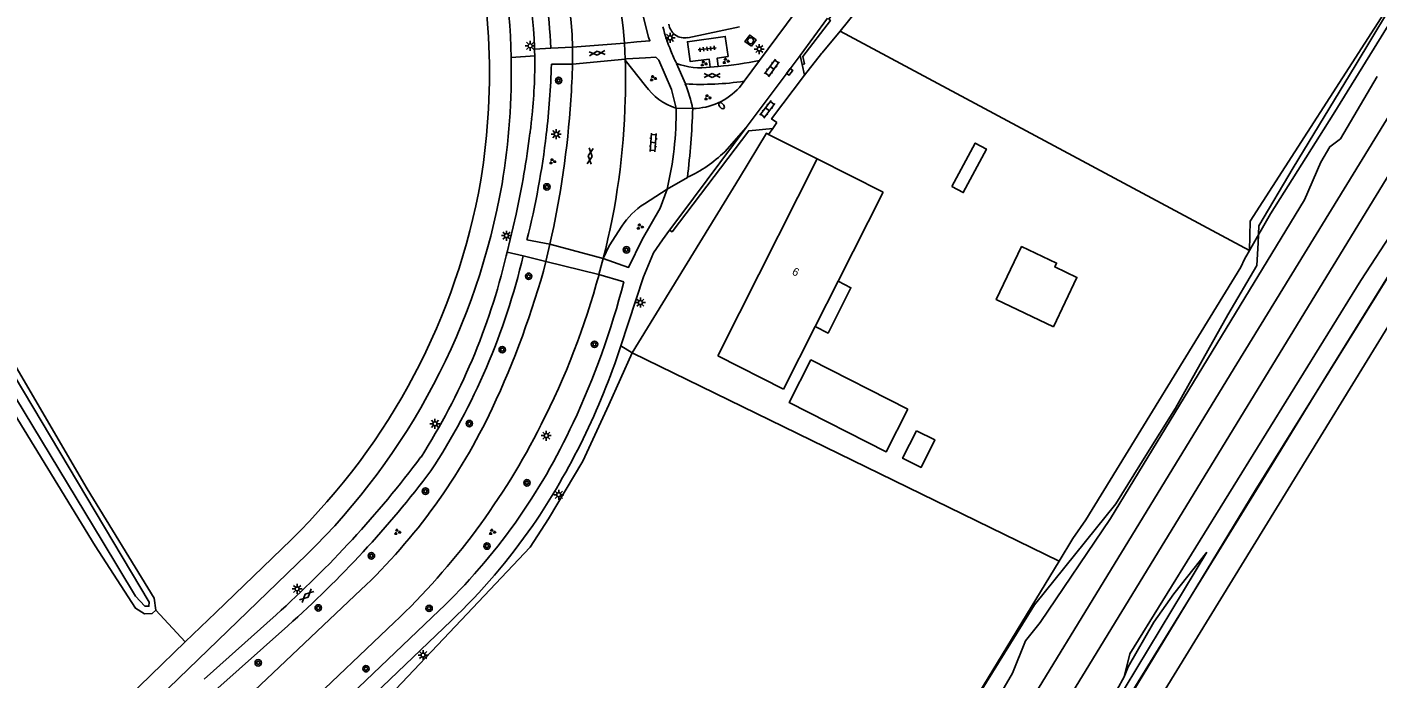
# Model space of a CAD drawing. Extents: x 136000 to 141000, y 400494 to 402006.
# Drawn here: x 137911 to 138079.7, y 401108.3 to 401189.7 of the extents above; entities that cross this region are included whole.
import ezdxf

# ---------------------------------------------------------------- set-up
doc = ezdxf.new("R2010")
doc.units = 0
for name, color, linetype in [('gg-afsc-draadraster', 7, 'Continuous'), ('gg-afsc-erfafscheiding', 7, 'Continuous'), ('gg-afsc-hekwerk', 7, 'Continuous'), ('gg-anno-huisnummerreeks BGT', 7, 'Continuous'), ('gg-aspt-spoorlijn', 7, 'Continuous'), ('gg-bbg-gedigitaliseerde bebouwing', 7, 'Continuous'), ('gg-bbg-gedigitaliseerde bijgebouw', 7, 'Continuous'), ('gg-bbg-hoofdgebouw', 7, 'Continuous'), ('gg-bbg-luifel en loopbrug', 7, 'Continuous'), ('gg-knt-BGT kruinlijn', 7, 'Continuous'), ('gg-knt-bronhoudergrens', 7, 'Continuous'), ('gg-knt-verharding', 7, 'Continuous'), ('gg-knt-verharding nz', 7, 'Continuous'), ('gg-kntw-bovenkant insteek waterloop', 7, 'Continuous'), ('gg-kntw-waterlijn', 7, 'Continuous'), ('gt-grn-groengrens', 7, 'Continuous'), ('gt-grn-vlakafsluiter', 7, 'Continuous'), ('gt-grn-weggrens', 7, 'Continuous'), ('gt-symb-boom', 7, 'Continuous'), ('gt-symb-brandkraan', 7, 'Continuous'), ('gt-symb-gesloten verharding', 7, 'Continuous'), ('gt-symb-groenvak', 7, 'Continuous'), ('gt-symb-klinker verharding', 7, 'Continuous'), ('gt-symb-kolk', 7, 'Continuous'), ('gt-symb-lichtmast', 7, 'Continuous'), ('gt-symb-rioolschacht', 7, 'Continuous'), ('gt-symb-tegel verharding', 7, 'Continuous'), ('gx-grn-maaiveld', 7, 'Continuous')]:
    doc.layers.add(name, color=color, linetype=linetype)

# ---------------------------------------------------------------- blocks, each defined once
blk = doc.blocks.new('gt0-GESVH1')
at = {"layer": 'gt-symb-gesloten verharding'}
for p, q in [((-0.99, -0.26), (0.01, 0.24)), ((0.01, -0.26), (-0.99, 0.24)), ((0.01, 0.24), (1.01, -0.26)), ((1.01, 0.24), (0.01, -0.26))]:
    blk.add_line(p, q, dxfattribs=at)
blk = doc.blocks.new('gt0-KOLK')
at = {"layer": 'gt-symb-kolk'}
blk.add_lwpolyline([(0, 0), (0.38, 0), (0.38, 0.4), (-0.38, 0.4), (-0.38, 0), (0, 0)], dxfattribs=at)
blk = doc.blocks.new('gt0-KL1')
at = {"layer": 'gt-symb-klinker verharding'}
for p, q in [((-1.15, 0.3), (1.15, 0.3)), ((-1, -0.3), (-1, 0.3)), ((-0.5, 0.3), (-0.5, 0.45)), ((0, -0.3), (0, 0.3)), ((0.5, 0.3), (0.5, 0.45)), ((1, -0.3), (1, 0.3)), ((-1.15, -0.3), (1.15, -0.3)), ((-0.5, -0.45), (-0.5, -0.3)), ((0.5, -0.45), (0.5, -0.3))]:
    blk.add_line(p, q, dxfattribs=at)
blk = doc.blocks.new('gt0-GRVAK')
at = {"layer": 'gt-symb-groenvak'}
for p, q in [((-0.11, 0.19), (-0.23, 0.24)), ((-0.18, 0.15), (0.09, 0.15)), ((-0.09, 0.21), (-0.16, 0.32)), ((-0.05, 0.21), (-0.05, 0.39)), ((0, 0.21), (0.06, 0.32)), ((0.02, 0.19), (0.13, 0.24)), ((0.26, -0.05), (0.2, 0.06)), ((0.3, -0.05), (0.3, 0.13)), ((0.35, -0.05), (0.41, 0.06)), ((-0.24, -0.23), (-0.36, -0.18)), ((-0.32, -0.26), (-0.05, -0.26)), ((-0.23, -0.21), (-0.29, -0.09)), ((-0.18, -0.2), (-0.18, -0.02)), ((-0.14, -0.21), (-0.07, -0.09)), ((-0.12, -0.23), (0, -0.18)), ((0.24, -0.07), (0.12, -0.02)), ((0.17, -0.11), (0.44, -0.11)), ((0.37, -0.07), (0.49, -0.02))]:
    blk.add_line(p, q, dxfattribs=at)
blk = doc.blocks.new('gt0-LMAST')
at = {"layer": 'gt-symb-lichtmast'}
for p, q in [((-0.18, 0.17), (-0.45, 0.44)), ((-0.01, 0.25), (-0.01, 0.62)), ((0.17, 0.17), (0.44, 0.44)), ((-0.26, 0), (-0.63, 0)), ((-0.18, -0.18), (-0.45, -0.45)), ((-0.01, -0.25), (-0.01, -0.63)), ((0.44, -0.45), (0.17, -0.18)), ((0.24, 0), (0.62, 0))]:
    blk.add_line(p, q, dxfattribs=at)
blk.add_circle((-0.01, 0), 0.25, dxfattribs=at)
blk = doc.blocks.new('gt0-RS')
at = {"layer": 'gt-symb-rioolschacht'}
blk.add_lwpolyline([(-0.5, -0.5), (0.5, -0.5), (0.5, 0.5), (-0.5, 0.5)], close=True, dxfattribs=at)
blk.add_circle((0, 0), 0.375, dxfattribs=at)
blk = doc.blocks.new('gt0-TEG1')
at = {"layer": 'gt-symb-tegel verharding'}
for p, q in [((-1.12, 0), (1.12, 0)), ((-0.9, -0.25), (-0.9, 0.25)), ((-0.45, -0.25), (-0.45, 0.25)), ((0, -0.25), (0, 0.25)), ((0.45, -0.25), (0.45, 0.25)), ((0.9, -0.25), (0.9, 0.25))]:
    blk.add_line(p, q, dxfattribs=at)
blk = doc.blocks.new('gt0-BOOM')
at = {"layer": 'gt-symb-boom'}
for radius in [0.4, 0.2]:
    blk.add_circle((0, 0), radius, dxfattribs=at)
blk = doc.blocks.new('gt0-BR')
at = {"layer": 'gt-symb-brandkraan'}
for centre, radius, start, end in [((-0.24, 0), 0.206, 107.5669, 252.4331), ((0.6, -2.66), 3, 106.892, 107.5669), ((0, -0.69), 0.938, 73.108, 106.892), ((-0.6, -2.66), 3, 72.4331, 73.108), ((0.24, 0), 0.206, 287.567, 72.4331), ((0.6, 2.66), 3, 252.4331, 253.108), ((0, 0.69), 0.938, 253.108, 286.8921), ((-0.6, 2.66), 3, 286.8921, 287.567)]:
    blk.add_arc(centre, radius, start, end, dxfattribs=at)

msp = doc.modelspace()

# ---------------------------------------------------------------- linework, layer by layer
at = {"layer": 'gg-afsc-draadraster'}
for p, q in [((138012.6, 401189.16), (138063.76, 401161.75)), ((138039.96, 401122.88), (137986.6, 401148.93))]:
    msp.add_line(p, q, dxfattribs=at)
at = {"layer": 'gg-afsc-erfafscheiding'}
for p, q in [((138005.29, 401175.42), (138003.66, 401176.25)), ((138009.71, 401173.18), (138005.29, 401175.42)), ((138000, 401170.84), (137986.6, 401148.93)), ((137985.18, 401149.8), (137986.6, 401148.93))]:
    msp.add_line(p, q, dxfattribs=at)
msp.add_lwpolyline([(138003.66, 401176.25), (138003.39, 401176.39), (138000, 401170.84)], dxfattribs=at)
at = {"layer": 'gg-afsc-hekwerk'}
for points in [[(137990.28, 401009.88), (138003.23, 401031.3), (138034.56, 401082.47), (138046.96, 401103.11), (138064.96, 401132.35), (138073.34, 401146.02), (138082.29, 401160.48), (138104.33, 401196.05), (138112.71, 401209.56), (138114.02, 401211.6), (138121.73, 401224.31), (138123.09, 401228.34), (138124.63, 401231.64), (138128.59, 401238.07), (138137.76, 401252.57), (138142.96, 401261.07), (138155.19, 401280.83), (138167.52, 401300.5), (138191.26, 401338.28), (138193.98, 401341.48), (138195.54, 401346.36), (138205.87, 401364.05), (138215.79, 401381.44), (138219.45, 401387.75)], [(137969.74, 401010.33), (137980.48, 401026.38), (137984.36, 401032.03), (137989.41, 401040.11), (137996.89, 401052.17), (138025.08, 401098.4), (138036.9, 401117.42), (138047.05, 401130.07), (138050.8, 401136.11), (138054.5, 401142.02), (138061.05, 401153.7), (138064.67, 401159.84), (138064.84, 401162.69), (138064.91, 401164.8), (138069.21, 401172.08), (138076.96, 401184.81), (138089.59, 401205.82), (138096.55, 401217.74), (138101.47, 401225.67)]]:
    msp.add_lwpolyline(points, dxfattribs=at)
at = {"layer": 'gg-aspt-spoorlijn'}
for points in [[(137911.76, 400893.92), (138126.55, 401245.58), (138133.54, 401256.86), (138153.76, 401290.06), (138158.77, 401298.15), (138172.15, 401320.29), (138182.51, 401337.02), (138189.61, 401348.85), (138209.54, 401381.22), (138212.16, 401385.73), (138222.91, 401403.23), (138236.08, 401424.99), (138241.13, 401433.15), (138261.3, 401466.33), (138303.44, 401535.13), (138336.43, 401589.19), (138349.12, 401609.82), (138354.7, 401619.18), (138358.94, 401625.99), (138382.62, 401664.75), (138404.92, 401700.66)], [(137819.85, 400750.94), (138062.16, 401147.54), (138100.83, 401210.68), (138114.26, 401232.93), (138158.85, 401305.73), (138164.74, 401315.52), (138174.58, 401331.41), (138179.42, 401339.5), (138193.59, 401362.62), (138207.48, 401385.59), (138220.27, 401406.27), (138239.36, 401437.44), (138284.93, 401512.15), (138290.28, 401520.64), (138297.14, 401532.17), (138320.01, 401569.45), (138326.57, 401580.36), (138335.61, 401595.04), (138345.17, 401610.78), (138359.28, 401633.65), (138365.19, 401643.49), (138370.87, 401652.59), (138381.68, 401670.37), (138394.78, 401691.57)]]:
    msp.add_lwpolyline(points, dxfattribs=at)
at = {"layer": 'gg-bbg-gedigitaliseerde bebouwing'}
for p, q in [((138017.96, 401169.04), (138012.34, 401157.89)), ((138012.34, 401157.89), (138009.47, 401152.21)), ((138009.47, 401152.21), (138005.53, 401144.41)), ((137997.29, 401148.57), (138005.53, 401144.41))]:
    msp.add_line(p, q, dxfattribs=at)
at = {"layer": 'gg-bbg-gedigitaliseerde bijgebouw'}
for points in [[(138039.24, 401152.2), (138032.11, 401155.6), (138035.26, 401162.23), (138039.64, 401160.15), (138039.41, 401159.68), (138042.17, 401158.37), (138039.24, 401152.2)], [(138021.07, 401141.91), (138018.36, 401136.57), (138006.24, 401142.72), (138008.94, 401148.06), (138021.07, 401141.91)]]:
    msp.add_lwpolyline(points, dxfattribs=at)
at = {"layer": 'gg-bbg-hoofdgebouw'}
for p, q in [((138009.71, 401173.18), (138000, 401153.94)), ((138017.96, 401169.04), (138009.71, 401173.18)), ((137997.29, 401148.57), (138000, 401153.94))]:
    msp.add_line(p, q, dxfattribs=at)
at = {"layer": 'gg-bbg-luifel en loopbrug'}
for points in [[(138026.57, 401169.72), (138029.47, 401175.16), (138030.88, 401174.41), (138027.97, 401168.97), (138026.57, 401169.72)], [(138012.34, 401157.89), (138013.94, 401157.08), (138011.08, 401151.4), (138009.47, 401152.21)], [(138022.14, 401139.2), (138024.44, 401138.04), (138022.7, 401134.61), (138020.4, 401135.76), (138022.14, 401139.2)]]:
    msp.add_lwpolyline(points, dxfattribs=at)
at = {"layer": 'gg-knt-BGT kruinlijn'}
for p, q in [((138054.31, 401118.78), (138058.43, 401124.02)), ((138051.81, 401115.27), (138054.31, 401118.78)), ((138048.6, 401109.68), (138051.81, 401115.27)), ((138048.07, 401108.41), (138048.6, 401109.68)), ((138047.22, 401106.82), (138048.07, 401108.41))]:
    msp.add_line(p, q, dxfattribs=at)
at = {"layer": 'gg-knt-bronhoudergrens'}
msp.add_line((137927.1, 401116.76), (137930.76, 401112.78), dxfattribs=at)
for points in [[(138063.76, 401161.75), (138063.84, 401165.4), (138080.93, 401191.99), (138097.01, 401218.46), (138107.5, 401236.52), (138121.04, 401259.03), (138137.01, 401285.61), (138147.09, 401301.49), (138154.7, 401313.49)], [(138170.73, 401149.25), (138169.77, 401151.54), (138151.9, 401159.3), (138126.88, 401170.78), (138118.15, 401174.82), (138106.79, 401179.44), (138100.88, 401181.22), (138097.96, 401178.23), (138096.06, 401176.7), (138053.21, 401106.84), (138051.57, 401104.09), (138049.54, 401099.68)]]:
    msp.add_lwpolyline(points, dxfattribs=at)
at = {"layer": 'gg-knt-verharding'}
for p, q in [((138002.51, 401185.49), (138008.06, 401192.95)), ((138007.59, 401186.14), (138011.03, 401190.77)), ((137976.45, 401187.05), (137979.16, 401187.15)), ((137979.16, 401185.05), (137976.52, 401185.02)), ((137985.74, 401185.53), (137985.74, 401185.66)), ((137985.74, 401185.53), (137988.26, 401182.33)), ((137997.36, 401184.76), (137996.37, 401184.66)), ((138002.51, 401185.49), (138000.61, 401182.9)), ((138000.87, 401177.12), (138007.59, 401186.14)), ((138007.84, 401185), (138007.59, 401186.14)), ((138008.14, 401183.67), (138007.84, 401185)), ((138000, 401182.12), (138000.61, 401182.9)), ((137992.7, 401166.15), (138000.87, 401177.12)), ((137998.17, 401174.09), (138000.87, 401177.12)), ((138004.2, 401176.99), (138004.7, 401177.73)), ((137988.14, 401167.59), (137990.97, 401169.4)), ((137972.1, 401166.27), (137970.98, 401161.54)), ((137991.29, 401164.26), (137992.7, 401166.15)), ((137973.45, 401163.06), (137976.32, 401162.52)), ((137970.98, 401161.54), (137970.86, 401161.05)), ((137975.83, 401160.35), (137972.97, 401161.06)), ((137982.46, 401158.72), (137985.56, 401157.81)), ((137924.61, 401092.76), (137952.71, 401119.3)), ((137962.49, 401116.71), (137913.61, 401070.06)), ((137942.11, 401116.18), (137933.13, 401108.13)), ((137896.2, 401057.52), (137956.87, 401115.2)), ((137913.8, 401067.5), (137963.99, 401115.43)), ((137943.58, 401114.81), (137934.44, 401106.68))]:
    msp.add_line(p, q, dxfattribs=at)
for points in [[(138036.03, 401224.91), (138036.36, 401224.67), (138025.33, 401209.74), (138011.2, 401190.66), (138011.38, 401190.51), (138007.93, 401186), (138008.14, 401185.09), (138007.84, 401185)], [(137987.18, 401195.77), (137987.83, 401191.71), (137988.64, 401188.41)], [(137985.65, 401187.66), (137987.2, 401187.83), (137988.82, 401187.96), (137988.64, 401188.41)], [(137997.36, 401184.76), (137997.23, 401185.79), (137998.58, 401186), (137998.24, 401188.51), (137993.5, 401187.84), (137993.86, 401185.35), (137996.22, 401185.67), (137996.37, 401184.66)], [(137985.74, 401185.66), (137985.91, 401185.69), (137988.27, 401185.81), (137989.55, 401185.92), (137989.92, 401185.55)], [(137992.1, 401179.53), (137991.5, 401181.85), (137989.92, 401185.55)], [(138004.7, 401177.73), (138004.03, 401178.19), (138008.14, 401183.67)], [(137991.29, 401164.26), (137991.6, 401164.08), (138001.17, 401176.7), (138004.2, 401176.99)], [(137990.97, 401169.4), (137990.11, 401167.02), (137987.84, 401163.09), (137986.15, 401159.61), (137983, 401160.74)], [(137983, 401160.74), (137983.72, 401162.3), (137985.3, 401164.76)], [(137985.18, 401149.8), (137988.01, 401158.46), (137989.28, 401161.43), (137990.39, 401163.05), (137991.29, 401164.26)]]:
    msp.add_lwpolyline(points, dxfattribs=at)
for centre, radius, start, end in [((137886.43, 401179.01), 99.6, 4.9816, 22.6176), ((137898.04, 401182.88), 78.52, 3.0399, 21.7123), ((137906.71, 401184.32), 72.51, 2.2354, 21.7549), ((137903.4, 401183.85), 71.09, 3.5021, 19.8002), ((137915.82, 401185.3), 58.61, 1.5906, 2.832), ((138015.02, 401196.24), 25.44, 194.9124, 202.0491), ((137928.05, 401185.52), 46.38, 0.6839, 1.7367), ((138012.19, 401195.27), 22.46, 202.4671, 206.8005), ((137911.79, 401185.14), 62.64, 353.6527, 0.8559), ((137873.81, 401188.2), 102.76, 353.3218, 358.2266), ((137861.18, 401188.54), 118.03, 356.1184, 358.303), ((137896.13, 401182.95), 89.65, 358.5156, 1.6481), ((137995.23, 401193.42), 8.84, 249.5772, 277.4062), ((137993.68, 401229.06), 44.45, 274.7462, 281.4548), ((137994.29, 401186.56), 7.36, 215.0657, 252.7235), ((137995.19, 401220.88), 38.37, 267.1076, 278.1223), ((137978.09, 401176.38), 16.37, 10.9378, 22.1976), ((137994.04, 401187.52), 8.04, 270.9249, 317.8489), ((137860.33, 401188.59), 118.89, 347.3343, 356.1235), ((137895.79, 401182.95), 89.99, 345.7167, 358.5236), ((137869.26, 401189.51), 105.4, 352.8512, 353.8462), ((137950.95, 401178.99), 41.15, 346.5205, 0.752), ((137898.69, 401182.57), 95.53, 352.971, 358.146), ((137862.87, 401190.21), 111.82, 347.6354, 352.9028), ((137873.47, 401188.21), 103.1, 345.8772, 353.3374), ((137986.4, 401186.23), 16.91, 294.8364, 314.0993), ((137993.21, 401159.66), 9.41, 122.6296, 147.2086), ((137891.02, 401180.03), 82.07, 327.4755, 346.6299), ((137890.56, 401180.43), 84.66, 326.8742, 346.7698), ((137869.04, 401189), 110.57, 334.8355, 344.983), ((137887.89, 401184.38), 97.99, 333.0123, 344.8205), ((137888.76, 401182.65), 99.94, 334.8505, 345.6111), ((137900.68, 401177.23), 88.84, 325.8411, 342.0131), ((137900.69, 401174.16), 75.61, 313.4757, 334.8133), ((137895.1, 401180.2), 89.67, 313.5394, 333.2966), ((137909.46, 401172.22), 76.77, 313.6946, 335.3253), ((137849.9, 401218.99), 138.1, 311.8927, 323.0157), ((137853.09, 401216.31), 135.98, 311.7194, 322.8393), ((137910.45, 401171.61), 77.6, 313.6231, 325.2211)]:
    msp.add_arc(centre, radius, start, end, dxfattribs=at)
at = {"layer": 'gg-knt-verharding nz'}
for p, q in [((137985.65, 401187.66), (137979.16, 401187.15)), ((137979.16, 401187.15), (137979.16, 401185.05)), ((137985.65, 401187.66), (137985.74, 401185.66)), ((137979.16, 401185.05), (137985.74, 401185.66)), ((137992.1, 401179.53), (137994.17, 401179.48)), ((137990.97, 401169.4), (137993.5, 401170.88)), ((137976.32, 401162.52), (137975.83, 401160.35)), ((137983, 401160.74), (137982.46, 401158.72))]:
    msp.add_line(p, q, dxfattribs=at)
at = {"layer": 'gg-kntw-bovenkant insteek waterloop'}
for p, q in [((137993.57, 401188.35), (138000, 401189.72)), ((137934.57, 401116.46), (137944, 401125.57)), ((137930.76, 401112.78), (137934.57, 401116.46)), ((137916.92, 401099.42), (137930.76, 401112.78))]:
    msp.add_line(p, q, dxfattribs=at)
for points in [[(137927.1, 401116.76), (137926.87, 401118.26), (137918.51, 401131.92), (137899.37, 401164.66), (137871.8, 401210.52), (137865.37, 401221.22), (137864.46, 401222.12), (137863.45, 401222.09), (137862.66, 401221.54)], [(137862.66, 401221.54), (137862.69, 401220.09), (137874.14, 401200.38), (137891.13, 401171.13), (137919.52, 401124.78), (137924.54, 401116.99), (137925.68, 401116.3), (137926.61, 401116.35), (137927.1, 401116.76)], [(137916.92, 401099.42), (137918.78, 401097.45), (137945.95, 401123.7)]]:
    msp.add_lwpolyline(points, dxfattribs=at)
for centre, radius, start, end in [((137887.76, 401183.95), 83.75, 1.3264, 15.8809), ((137886.04, 401183.86), 82.73, 350.7201, 15.6237), ((137993.16, 401190.29), 1.98, 186.9289, 282.0095), ((137887.72, 401183.96), 83.78, 350.4539, 1.3172), ((137886.19, 401184.74), 82.72, 314.3318, 350.0988), ((137886.2, 401184.74), 85.41, 314.3888, 350.1108)]:
    msp.add_arc(centre, radius, start, end, dxfattribs=at)
at = {"layer": 'gg-kntw-waterlijn'}
msp.add_lwpolyline([(137865.72, 401219.01), (137864.67, 401220.55), (137864.05, 401221.18), (137863.57, 401221.07), (137863.48, 401220.33), (137865.65, 401216.39), (137883.63, 401186.16), (137920.36, 401125.43), (137924.55, 401118.51), (137925.69, 401117.26), (137926.21, 401117.24), (137926.24, 401117.76), (137899.34, 401162.91), (137873.6, 401205.6), (137865.72, 401219.01)], dxfattribs=at)
at = {"layer": 'gt-grn-groengrens'}
for p, q in [((138010.33, 401186.45), (138012.6, 401189.16)), ((137971.48, 401185.89), (137974.43, 401186.07))]:
    msp.add_line(p, q, dxfattribs=at)
for points in [[(138012.6, 401189.16), (138016.76, 401194.39), (138037.36, 401222.06)], [(138008.14, 401183.67), (138010.26, 401186.36), (138010.33, 401186.45)], [(137884.21, 401042.9), (137887.61, 401045.86), (137894.49, 401051.88), (137898.09, 401054.55), (137901.83, 401056.71), (137909.17, 401061.54), (137920.94, 401072.89), (137934.75, 401085.98), (137948.55, 401099.07), (137955.61, 401105.33), (137965.23, 401115.51), (137973.86, 401124.64), (137976.14, 401128.19), (137980.45, 401135.4), (137983.68, 401142.44), (137986.6, 401148.93)]]:
    msp.add_lwpolyline(points, dxfattribs=at)
at = {"layer": 'gt-grn-vlakafsluiter'}
for p, q in [((138003.66, 401176.25), (138004.2, 401176.99)), ((138063.59, 401161.46), (138063.76, 401161.75))]:
    msp.add_line(p, q, dxfattribs=at)
for points in [[(138095.04, 401181.11), (138081.95, 401159.84), (138064.46, 401131.7), (138044.46, 401098.77)], [(138039.96, 401122.88), (138041.69, 401125.73), (138043.28, 401128.05), (138062.66, 401159.63), (138063.13, 401160.65), (138063.59, 401161.46)]]:
    msp.add_lwpolyline(points, dxfattribs=at)
at = {"layer": 'gt-grn-weggrens'}
for p, q in [((137976.45, 401187.05), (137974.41, 401186.93)), ((137992.14, 401185.14), (137993.25, 401182.56)), ((137972.97, 401161.06), (137970.98, 401161.54)), ((137976.32, 401162.52), (137983, 401160.74)), ((137975.83, 401160.35), (137982.46, 401158.72))]:
    msp.add_line(p, q, dxfattribs=at)
at = {"layer": 'gx-grn-maaiveld'}
msp.add_line((138039.96, 401122.88), (138025.08, 401098.4), dxfattribs=at)
for points in [[(138048.07, 401108.41), (138048.81, 401111.3), (138077.66, 401157.97), (138081.96, 401164.58), (138083.24, 401165.99), (138084.36, 401168.27), (138085.24, 401170.67), (138087.55, 401174.99), (138118.41, 401224.5), (138119.77, 401225.79), (138120.69, 401227.37), (138121.2, 401229.35), (138122.22, 401231.91), (138130.84, 401245.56), (138154.02, 401283.37)], [(138092.81, 401207.54), (138083.36, 401193.62), (138074.22, 401178.75), (138066.36, 401166.32), (138063.76, 401161.75)], [(137966.5, 400998.13), (137977.78, 401016.26), (137989.88, 401035.96), (137997.44, 401048.49), (137998.15, 401049.81), (137999.97, 401054.25), (138001.09, 401056.02), (138002.66, 401057.13), (138026.48, 401095.69), (138034.13, 401108.89), (138035.75, 401112.9), (138037.58, 401115.2), (138046.38, 401128.21), (138070.61, 401168.08), (138072.65, 401172.79), (138073.8, 401174.7), (138075.11, 401175.7), (138079.7, 401183.49)], [(138058.43, 401124.02), (138046.74, 401104.65), (138018.3, 401057.92), (138012.77, 401049.77)]]:
    msp.add_lwpolyline(points, dxfattribs=at)

# ---------------------------------------------------------------- block references
at = {"layer": 'gt-symb-boom'}
for p in [(137977.42, 401182.99), (137975.95, 401169.69), (137985.89, 401161.82), (137973.67, 401158.51), (137970.37, 401149.33), (137981.9, 401150), (137966.26, 401140.09), (137973.46, 401132.68), (137960.77, 401131.64), (137968.46, 401124.77), (137954.02, 401123.55), (137947.38, 401117.04), (137961.23, 401116.98), (137939.88, 401110.17), (137953.34, 401109.43)]:
    msp.add_blockref('gt0-BOOM', p, dxfattribs=at)
at = {"layer": 'gt-symb-brandkraan', "rotation": -49.98904228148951}
msp.add_blockref('gt0-BR', (137997.77, 401179.85), dxfattribs=at)
at = {"layer": 'gt-symb-gesloten verharding'}
for p, rotation in [((137982.22, 401186.42), 4.530520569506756), ((137981.35, 401173.53), 82.99574075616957), ((137945.94, 401118.57), -136.62038199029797)]:
    msp.add_blockref('gt0-GESVH1', p, dxfattribs=dict(at, rotation=rotation))
msp.add_blockref('gt0-GESVH1', (137996.61, 401183.61), dxfattribs=at)
at = {"layer": 'gt-symb-groenvak'}
for p in [(137995.54, 401185.11), (137998.3, 401185.44), (137989.21, 401183.26), (137996.01, 401180.87), (137976.63, 401172.87), (137987.56, 401164.7), (137957.25, 401126.53), (137969.1, 401126.53)]:
    msp.add_blockref('gt0-GRVAK', p, dxfattribs=at)
at = {"layer": 'gt-symb-klinker verharding'}
for p, rotation in [((138004.07, 401184.57), -126.2969589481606), ((138003.51, 401179.39), -127.44283634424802), ((137989.24, 401175.24), -94.24486205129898)]:
    msp.add_blockref('gt0-KL1', p, dxfattribs=dict(at, rotation=rotation))
at = {"layer": 'gt-symb-kolk', "rotation": 53.25620330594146}
msp.add_blockref('gt0-KOLK', (138006.45, 401183.95), dxfattribs=at)
at = {"layer": 'gt-symb-lichtmast'}
for p in [(137991.35, 401188.33), (137973.87, 401187.33), (138002.49, 401186.93), (137977.13, 401176.28), (137970.91, 401163.59), (137987.64, 401155.22), (137961.97, 401140.06), (137975.88, 401138.58), (137977.44, 401131.19), (137944.75, 401119.42), (137960.49, 401111.14)]:
    msp.add_blockref('gt0-LMAST', p, dxfattribs=at)
at = {"layer": 'gt-symb-rioolschacht', "rotation": 53.62293247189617}
msp.add_blockref('gt0-RS', (138001.4, 401187.97), dxfattribs=at)
at = {"layer": 'gt-symb-tegel verharding', "rotation": 7.125016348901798}
msp.add_blockref('gt0-TEG1', (137995.97, 401186.95), dxfattribs=at)

# ---------------------------------------------------------------- texts
at = {"layer": 'gg-anno-huisnummerreeks BGT'}
msp.add_text('6', height=1, rotation=333.2, dxfattribs=at).set_placement((138006.49, 401158.78))

doc.saveas('drawing.dxf')
